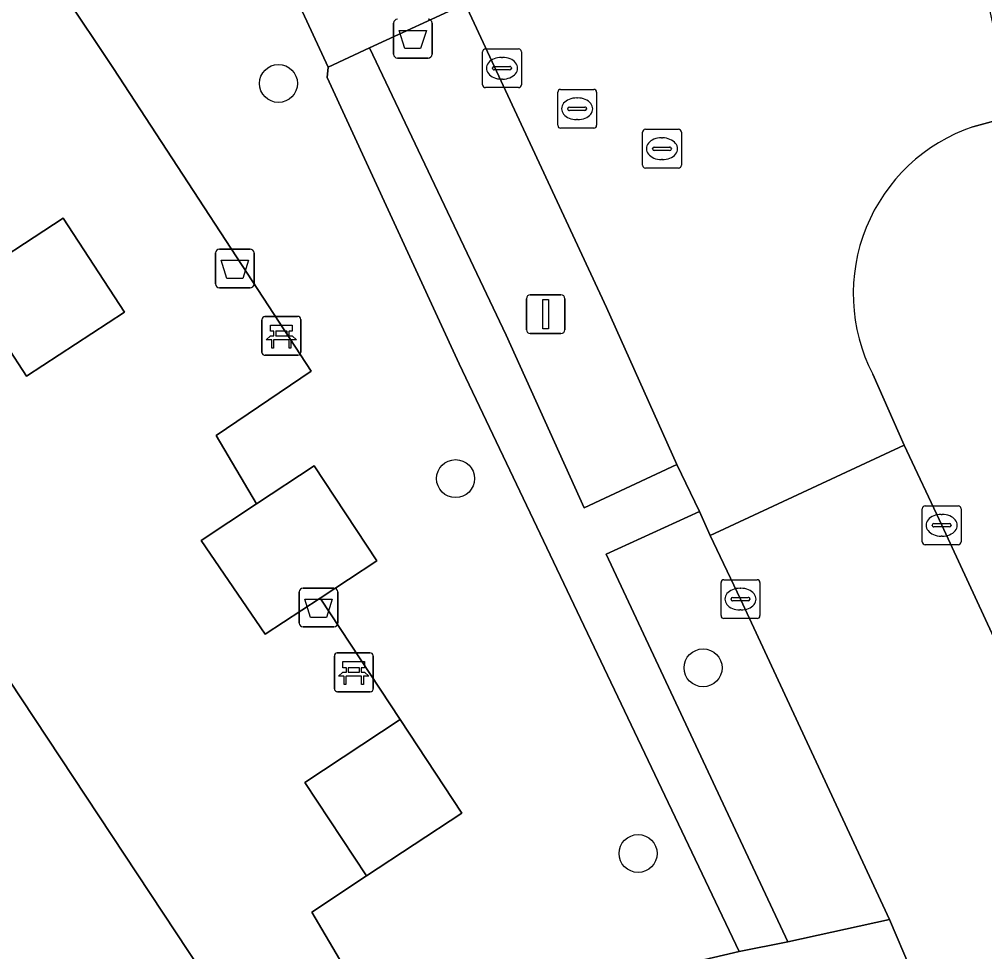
# Model space of a CAD drawing. Extents: x 160030 to 160839, y 385325 to 386450.
# Drawn here: x 160597.28 to 160622.14, y 385785.59 to 385809.61 of the extents above; entities that cross this region are included whole.
import ezdxf

# ---------------------------------------------------------------- set-up
doc = ezdxf.new("R2010")
doc.units = 0
for name, color, linetype in [('IMGEO_Afvalbak', 7, 'Continuous'), ('IMGEO_Bank', 7, 'Continuous'), ('IMGEO_Boom', 7, 'Continuous'), ('IMGEO_Groenvoorziening', 7, 'Continuous'), ('IMGEO_Kolk', 7, 'Continuous'), ('IMGEO_Lichtmast', 7, 'Continuous'), ('IMGEO_Rijbaan_lokaal_open', 7, 'Continuous'), ('IMGEO_Rioolput', 7, 'Continuous'), ('IMGEO_Voetpad_halfverhard', 7, 'Continuous'), ('IMGEO_Voetpad_open', 7, 'Continuous')]:
    doc.layers.add(name, color=color, linetype=linetype)

msp = doc.modelspace()

# ---------------------------------------------------------------- linework, layer by layer
at = {"layer": 'IMGEO_Afvalbak'}
for p, q in [((160606.917, 385808.708), (160606.917, 385809.508)), ((160606.917, 385809.508), (160606.917, 385808.708)), ((160607.907, 385809.508), (160607.907, 385808.708)), ((160607.907, 385808.708), (160607.907, 385809.508)), ((160607.807, 385808.608), (160607.017, 385808.608)), ((160607.017, 385808.608), (160607.807, 385808.608)), ((160602.333, 385802.789), (160602.333, 385803.589)), ((160602.333, 385803.589), (160602.333, 385802.789)), ((160602.433, 385803.689), (160603.223, 385803.689)), ((160603.223, 385803.689), (160602.433, 385803.689)), ((160603.323, 385803.589), (160603.323, 385802.789)), ((160603.323, 385802.789), (160603.323, 385803.589)), ((160603.223, 385802.689), (160602.433, 385802.689)), ((160602.433, 385802.689), (160603.223, 385802.689)), ((160604.489, 385794.054), (160604.489, 385794.854)), ((160604.489, 385794.854), (160604.489, 385794.054)), ((160604.589, 385794.954), (160605.379, 385794.954)), ((160605.379, 385794.954), (160604.589, 385794.954)), ((160605.479, 385794.854), (160605.479, 385794.054)), ((160605.479, 385794.054), (160605.479, 385794.854)), ((160605.379, 385793.954), (160604.589, 385793.954)), ((160604.589, 385793.954), (160605.379, 385793.954))]:
    msp.add_line(p, q, dxfattribs=at)
for points in [[(160607.06, 385809.322), (160607.764, 385809.322), (160607.615, 385808.852), (160607.209, 385808.852), (160607.06, 385809.322)], [(160602.476, 385803.403), (160603.18, 385803.403), (160603.031, 385802.933), (160602.625, 385802.933), (160602.476, 385803.403)], [(160604.632, 385794.668), (160605.336, 385794.668), (160605.187, 385794.198), (160604.781, 385794.198), (160604.632, 385794.668)]]:
    msp.add_lwpolyline(points, dxfattribs=at)
for centre, start, end in [((160607.017, 385809.508), 90, 180), ((160607.017, 385809.508), 90, 180), ((160607.807, 385809.508), 0, 90), ((160607.807, 385809.508), 360, 90), ((160607.017, 385808.708), 180, 270), ((160607.017, 385808.708), 180, 270), ((160607.807, 385808.708), 270, 0), ((160607.807, 385808.708), 270, 0), ((160602.433, 385803.589), 90, 180), ((160602.433, 385803.589), 90, 180), ((160603.223, 385803.589), 0, 90), ((160603.223, 385803.589), 360, 90), ((160602.433, 385802.789), 180, 270), ((160602.433, 385802.789), 180, 270), ((160603.223, 385802.789), 270, 0), ((160603.223, 385802.789), 270, 0), ((160604.589, 385794.854), 90, 180), ((160604.589, 385794.854), 90, 180), ((160605.379, 385794.854), 0, 90), ((160605.379, 385794.854), 360, 90), ((160604.589, 385794.054), 180, 270), ((160604.589, 385794.054), 180, 270), ((160605.379, 385794.054), 270, 0), ((160605.379, 385794.054), 270, 0)]:
    msp.add_arc(centre, 0.1, start, end, dxfattribs=at)
at = {"layer": 'IMGEO_Bank'}
for p, q in [((160603.528, 385801.027), (160603.528, 385801.868)), ((160603.528, 385801.868), (160603.528, 385801.027)), ((160603.603, 385801.952), (160604.444, 385801.952)), ((160604.444, 385801.952), (160603.603, 385801.952)), ((160604.528, 385801.877), (160604.528, 385801.036)), ((160604.528, 385801.036), (160604.528, 385801.877)), ((160603.837, 385801.458), (160603.837, 385801.564)), ((160603.881, 385801.564), (160603.881, 385801.458)), ((160604.169, 385801.57), (160603.887, 385801.57)), ((160604.175, 385801.458), (160604.175, 385801.564)), ((160604.219, 385801.564), (160604.219, 385801.458)), ((160604.225, 385801.35), (160603.832, 385801.35)), ((160603.887, 385801.452), (160604.169, 385801.452)), ((160604.453, 385800.952), (160603.612, 385800.952)), ((160603.612, 385800.952), (160604.453, 385800.952)), ((160605.392, 385792.36), (160605.392, 385793.201)), ((160605.392, 385793.201), (160605.392, 385792.36)), ((160605.467, 385793.285), (160606.308, 385793.285)), ((160606.308, 385793.285), (160605.467, 385793.285)), ((160606.392, 385793.21), (160606.392, 385792.369)), ((160606.392, 385792.369), (160606.392, 385793.21)), ((160605.701, 385792.791), (160605.701, 385792.897)), ((160605.745, 385792.897), (160605.745, 385792.791)), ((160606.033, 385792.903), (160605.751, 385792.903)), ((160606.039, 385792.791), (160606.039, 385792.897)), ((160606.083, 385792.897), (160606.083, 385792.791)), ((160606.089, 385792.683), (160605.696, 385792.683)), ((160605.751, 385792.785), (160606.033, 385792.785)), ((160606.317, 385792.285), (160605.476, 385792.285)), ((160605.476, 385792.285), (160606.317, 385792.285))]:
    msp.add_line(p, q, dxfattribs=at)
for points in [[(160603.831, 385801.57), (160603.745, 385801.57), (160603.745, 385801.731), (160604.308, 385801.731), (160604.308, 385801.57), (160604.225, 385801.57)], [(160603.775, 385801.35), (160603.633, 385801.35), (160603.745, 385801.452), (160603.831, 385801.452)], [(160603.825, 385801.343), (160603.825, 385801.136), (160603.782, 385801.136), (160603.782, 385801.343)], [(160604.225, 385801.452), (160604.308, 385801.452), (160604.42, 385801.35), (160604.281, 385801.35)], [(160604.275, 385801.343), (160604.275, 385801.136), (160604.231, 385801.136), (160604.231, 385801.343)], [(160605.695, 385792.903), (160605.609, 385792.903), (160605.609, 385793.064), (160606.172, 385793.064), (160606.172, 385792.903), (160606.089, 385792.903)], [(160605.639, 385792.683), (160605.497, 385792.683), (160605.609, 385792.785), (160605.695, 385792.785)], [(160605.689, 385792.676), (160605.689, 385792.469), (160605.646, 385792.469), (160605.646, 385792.676)], [(160606.089, 385792.785), (160606.172, 385792.785), (160606.284, 385792.683), (160606.145, 385792.683)], [(160606.139, 385792.676), (160606.139, 385792.469), (160606.095, 385792.469), (160606.095, 385792.676)]]:
    msp.add_lwpolyline(points, dxfattribs=at)
for centre, radius, start, end in [((160603.606, 385801.874), 0.0779, 92.4484, 184.2845), ((160603.606, 385801.874), 0.0779, 92.4484, 184.2845), ((160604.45, 385801.874), 0.0779, 2.4484, 94.2845), ((160604.45, 385801.874), 0.0779, 2.4484, 94.2845), ((160603.83, 385801.563), 0.00671, 2.8957, 87.1043), ((160603.887, 385801.563), 0.00671, 92.8957, 177.1043), ((160604.169, 385801.563), 0.00671, 2.8957, 87.1043), ((160604.226, 385801.563), 0.00671, 92.8957, 177.1043), ((160603.775, 385801.343), 0.00671, 2.8957, 87.1043), ((160603.832, 385801.343), 0.00671, 92.8957, 177.1043), ((160603.83, 385801.459), 0.00671, 272.8957, 357.1043), ((160603.887, 385801.459), 0.00671, 182.8957, 267.1043), ((160604.169, 385801.459), 0.00671, 272.8957, 357.1043), ((160604.226, 385801.459), 0.00671, 182.8957, 267.1043), ((160604.224, 385801.343), 0.00671, 2.8957, 87.1043), ((160604.281, 385801.343), 0.00671, 92.8957, 177.1043), ((160603.606, 385801.03), 0.0779, 182.4484, 274.2845), ((160603.606, 385801.03), 0.0779, 182.4484, 274.2845), ((160604.45, 385801.03), 0.0779, 272.4484, 4.2845), ((160604.45, 385801.03), 0.0779, 272.4484, 4.2845), ((160605.47, 385793.207), 0.0779, 92.4484, 184.2845), ((160605.47, 385793.207), 0.0779, 92.4484, 184.2845), ((160606.314, 385793.207), 0.0779, 2.4484, 94.2845), ((160606.314, 385793.207), 0.0779, 2.4484, 94.2845), ((160605.694, 385792.896), 0.00671, 2.8957, 87.1043), ((160605.751, 385792.896), 0.00671, 92.8957, 177.1043), ((160606.033, 385792.896), 0.00671, 2.8957, 87.1043), ((160606.09, 385792.896), 0.00671, 92.8957, 177.1043), ((160605.639, 385792.676), 0.00671, 2.8957, 87.1043), ((160605.696, 385792.676), 0.00671, 92.8957, 177.1043), ((160605.694, 385792.792), 0.00671, 272.8957, 357.1043), ((160605.751, 385792.792), 0.00671, 182.8957, 267.1043), ((160606.033, 385792.792), 0.00671, 272.8957, 357.1043), ((160606.09, 385792.792), 0.00671, 182.8957, 267.1043), ((160606.088, 385792.676), 0.00671, 2.8957, 87.1043), ((160606.145, 385792.676), 0.00671, 92.8957, 177.1043), ((160605.47, 385792.363), 0.0779, 182.4484, 274.2845), ((160605.47, 385792.363), 0.0779, 182.4484, 274.2845), ((160606.314, 385792.363), 0.0779, 272.4484, 4.2845), ((160606.314, 385792.363), 0.0779, 272.4484, 4.2845)]:
    msp.add_arc(centre, radius, start, end, dxfattribs=at)
at = {"layer": 'IMGEO_Boom'}
for centre in [(160603.953, 385807.954), (160608.514, 385797.775), (160614.888, 385792.9), (160613.214, 385788.117)]:
    msp.add_circle(centre, 0.489, dxfattribs=at)
at = {"layer": 'IMGEO_Groenvoorziening'}
for points in [[(160608.603, 385800.728), (160605.205, 385808.112), (160605.236, 385808.373), (160602.198, 385814.932), (160601.945, 385814.807), (160599.314, 385813.48), (160600.376, 385811.614), (160598.407, 385810.287), (160599.706, 385808.341), (160604.796, 385800.542), (160602.347, 385798.884), (160603.39, 385797.126), (160604.875, 385798.105), (160606.487, 385795.657), (160605.025, 385794.694), (160607.087, 385791.567), (160608.677, 385789.156), (160606.224, 385787.538), (160604.814, 385786.608), (160606.411, 385783.895), (160607.02, 385783.623), (160614.757, 385785.346), (160615.819, 385785.591)], [(160584.442, 385811.61), (160584.189, 385811.768), (160557.602, 385794.113), (160557.366, 385793.949), (160558.205, 385792.74), (160563.335, 385785.103), (160576.624, 385764.989), (160577.108, 385765.334), (160603.236, 385782.792), (160603.296, 385783.088)], [(160608.76, 385810.009), (160606.295, 385808.874), (160609.82, 385801.471), (160611.823, 385797.026), (160614.208, 385798.137), (160612.399, 385802.182)], [(160597.468, 385800.416), (160599.991, 385802.066), (160598.407, 385804.488), (160595.884, 385802.839)], [(160605.025, 385794.694), (160606.487, 385795.657), (160604.875, 385798.105), (160603.39, 385797.126), (160601.961, 385796.184), (160603.612, 385793.763)], [(160615.072, 385796.313), (160614.795, 385796.926), (160612.389, 385795.824), (160617.067, 385785.839), (160619.688, 385786.418), (160615.852, 385794.67)], [(160606.224, 385787.538), (160608.677, 385789.156), (160607.087, 385791.567), (160604.634, 385789.949)]]:
    msp.add_lwpolyline(points, close=True, dxfattribs=at)
at = {"layer": 'IMGEO_Kolk'}
for p, q in [((160609.209, 385807.921), (160609.209, 385808.773)), ((160609.284, 385808.847), (160610.136, 385808.847)), ((160610.21, 385808.773), (160610.21, 385807.921)), ((160609.697, 385808.627), (160609.722, 385808.627)), ((160609.468, 385808.341), (160609.468, 385808.353)), ((160609.906, 385808.304), (160609.508, 385808.304)), ((160609.511, 385808.39), (160609.909, 385808.39)), ((160609.952, 385808.353), (160609.952, 385808.341)), ((160609.72, 385808.067), (160609.695, 385808.067)), ((160610.136, 385807.847), (160609.284, 385807.847)), ((160620.607, 385797.072), (160621.459, 385797.072)), ((160620.532, 385796.146), (160620.532, 385796.998)), ((160621.02, 385796.852), (160621.045, 385796.852)), ((160621.533, 385796.998), (160621.533, 385796.146)), ((160620.791, 385796.566), (160620.791, 385796.578)), ((160620.834, 385796.615), (160621.232, 385796.615)), ((160621.275, 385796.578), (160621.275, 385796.566)), ((160621.229, 385796.529), (160620.831, 385796.529)), ((160621.043, 385796.292), (160621.018, 385796.292)), ((160621.459, 385796.072), (160620.607, 385796.072)), ((160615.351, 385794.244), (160615.351, 385795.096)), ((160615.426, 385795.17), (160616.278, 385795.17)), ((160616.352, 385795.096), (160616.352, 385794.244)), ((160615.839, 385794.95), (160615.864, 385794.95)), ((160615.61, 385794.664), (160615.61, 385794.676)), ((160616.048, 385794.627), (160615.65, 385794.627)), ((160615.653, 385794.713), (160616.051, 385794.713)), ((160616.094, 385794.676), (160616.094, 385794.664)), ((160615.862, 385794.39), (160615.837, 385794.39)), ((160616.278, 385794.17), (160615.426, 385794.17))]:
    msp.add_line(p, q, dxfattribs=at)
for points in [[(160609.209, 385807.921), (160609.209, 385808.773)], [(160609.284, 385808.847), (160610.136, 385808.847)], [(160610.21, 385808.773), (160610.21, 385807.921)], [(160610.136, 385807.847), (160609.284, 385807.847)], [(160620.607, 385797.072), (160621.459, 385797.072)], [(160620.532, 385796.146), (160620.532, 385796.998)], [(160621.533, 385796.998), (160621.533, 385796.146)], [(160621.459, 385796.072), (160620.607, 385796.072)], [(160615.351, 385794.244), (160615.351, 385795.096)], [(160615.426, 385795.17), (160616.278, 385795.17)], [(160616.352, 385795.096), (160616.352, 385794.244)], [(160616.278, 385794.17), (160615.426, 385794.17)]]:
    msp.add_lwpolyline(points, dxfattribs=at)
for centre, radius, start, end in [((160609.286, 385808.771), 0.0765, 91.552, 178.448), ((160609.286, 385808.771), 0.0765, 91.552, 178.448), ((160610.134, 385808.771), 0.0765, 1.552, 88.448), ((160610.134, 385808.771), 0.0765, 1.552, 88.448), ((160609.508, 385808.35), 0.0403, 85.8775, 175.7526), ((160609.505, 385808.34), 0.0366, 178.938, 274.7102), ((160609.909, 385808.347), 0.043, 264.8664, 352.4533), ((160609.913, 385808.352), 0.0386, 1.7309, 96.639), ((160609.286, 385807.923), 0.0765, 181.552, 268.448), ((160609.286, 385807.923), 0.0765, 181.552, 268.448), ((160610.134, 385807.923), 0.0765, 271.552, 358.448), ((160610.134, 385807.923), 0.0765, 271.552, 358.448), ((160620.609, 385796.996), 0.0765, 91.552, 178.448), ((160620.609, 385796.996), 0.0765, 91.552, 178.448), ((160621.457, 385796.996), 0.0765, 1.552, 88.448), ((160621.457, 385796.996), 0.0765, 1.552, 88.448), ((160620.831, 385796.575), 0.0403, 85.8775, 175.7526), ((160620.828, 385796.565), 0.0366, 178.938, 274.7102), ((160621.232, 385796.572), 0.043, 264.8664, 352.4533), ((160621.236, 385796.577), 0.0386, 1.7309, 96.639), ((160620.609, 385796.148), 0.0765, 181.552, 268.448), ((160620.609, 385796.148), 0.0765, 181.552, 268.448), ((160621.457, 385796.148), 0.0765, 271.552, 358.448), ((160621.457, 385796.148), 0.0765, 271.552, 358.448), ((160615.428, 385795.094), 0.0765, 91.552, 178.448), ((160615.428, 385795.094), 0.0765, 91.552, 178.448), ((160616.276, 385795.094), 0.0765, 1.552, 88.448), ((160616.276, 385795.094), 0.0765, 1.552, 88.448), ((160615.65, 385794.673), 0.0403, 85.8775, 175.7526), ((160615.647, 385794.663), 0.0366, 178.938, 274.7102), ((160616.051, 385794.67), 0.043, 264.8664, 352.4533), ((160616.055, 385794.675), 0.0386, 1.7309, 96.639), ((160615.428, 385794.246), 0.0765, 181.552, 268.448), ((160615.428, 385794.246), 0.0765, 181.552, 268.448), ((160616.276, 385794.246), 0.0765, 271.552, 358.448), ((160616.276, 385794.246), 0.0765, 271.552, 358.448)]:
    msp.add_arc(centre, radius, start, end, dxfattribs=at)
for centre, major_axis, ratio, start_param, end_param in [((160609.696, 385808.347), (-0.387, 0.002), 0.722429, 4.712389, 7.853982), ((160609.721, 385808.347), (-0.39, 0.002), 0.717154, 1.570796, 4.712389), ((160621.019, 385796.572), (-0.387, 0.002), 0.722429, 4.712389, 7.853982), ((160621.044, 385796.572), (-0.39, 0.002), 0.717154, 1.570796, 4.712389), ((160615.838, 385794.67), (-0.387, 0.002), 0.722429, 4.712389, 7.853982), ((160615.863, 385794.67), (-0.39, 0.002), 0.717154, 1.570796, 4.712389)]:
    msp.add_ellipse(centre, major_axis=major_axis, ratio=ratio, start_param=start_param, end_param=end_param, dxfattribs=at)
at = {"layer": 'IMGEO_Lichtmast'}
for p, q in [((160610.439, 385802.51), (160611.229, 385802.51)), ((160611.229, 385802.51), (160610.439, 385802.51)), ((160610.339, 385801.61), (160610.339, 385802.41)), ((160610.339, 385802.41), (160610.339, 385801.61)), ((160611.329, 385802.41), (160611.329, 385801.61)), ((160611.329, 385801.61), (160611.329, 385802.41)), ((160611.229, 385801.51), (160610.439, 385801.51)), ((160610.439, 385801.51), (160611.229, 385801.51))]:
    msp.add_line(p, q, dxfattribs=at)
msp.add_lwpolyline([(160610.759, 385802.385), (160610.909, 385802.385), (160610.909, 385801.635), (160610.759, 385801.635), (160610.759, 385802.385)], dxfattribs=at)
for centre, start, end in [((160610.439, 385802.41), 90, 180), ((160610.439, 385802.41), 90, 180), ((160611.229, 385802.41), 0, 90), ((160611.229, 385802.41), 360, 90), ((160610.439, 385801.61), 180, 270), ((160610.439, 385801.61), 180, 270), ((160611.229, 385801.61), 270, 0), ((160611.229, 385801.61), 270, 0)]:
    msp.add_arc(centre, 0.1, start, end, dxfattribs=at)
at = {"layer": 'IMGEO_Rijbaan_lokaal_open'}
for points in [[(160613.799, 385812.274), (160612.181, 385815.743), (160611.859, 385816.433), (160606.832, 385814.157), (160607.474, 385812.757), (160608.76, 385810.009), (160612.399, 385802.182), (160614.208, 385798.137), (160614.795, 385796.926), (160615.072, 385796.313), (160620.07, 385798.64), (160619.258, 385800.467)], [(160621.838, 385806.837), (160622.872, 385807.118), (160622.121, 385810.564)]]:
    msp.add_lwpolyline(points, dxfattribs=at)
msp.add_lwpolyline([(160635.246, 385765.866), (160628.802, 385779.787), (160621.033, 385796.572), (160620.07, 385798.64), (160615.072, 385796.313), (160615.852, 385794.67), (160619.688, 385786.418), (160620.234, 385785.144), (160624.04, 385776.996), (160635.598, 385752.067), (160640.376, 385741.653), (160644.987, 385731.605), (160645.434, 385730.609), (160650.45, 385732.858), (160649.918, 385733.946)], close=True, dxfattribs=at)
msp.add_arc((160623.295, 385802.539), 4.538, 108.7291, 207.1727, dxfattribs=at)
at = {"layer": 'IMGEO_Rioolput'}
for p, q in [((160611.145, 385806.876), (160611.145, 385807.728)), ((160611.22, 385807.802), (160612.072, 385807.802)), ((160612.146, 385807.728), (160612.146, 385806.876)), ((160611.633, 385807.582), (160611.658, 385807.582)), ((160611.404, 385807.296), (160611.404, 385807.308)), ((160611.842, 385807.259), (160611.444, 385807.259)), ((160611.447, 385807.345), (160611.845, 385807.345)), ((160611.888, 385807.308), (160611.888, 385807.296)), ((160611.656, 385807.022), (160611.631, 385807.022)), ((160612.072, 385806.802), (160611.22, 385806.802)), ((160613.403, 385806.774), (160614.255, 385806.774)), ((160613.328, 385805.848), (160613.328, 385806.7)), ((160613.816, 385806.554), (160613.841, 385806.554)), ((160614.329, 385806.7), (160614.329, 385805.848)), ((160613.587, 385806.268), (160613.587, 385806.28)), ((160614.025, 385806.231), (160613.627, 385806.231)), ((160613.63, 385806.317), (160614.028, 385806.317)), ((160614.071, 385806.28), (160614.071, 385806.268)), ((160613.839, 385805.994), (160613.814, 385805.994)), ((160614.255, 385805.774), (160613.403, 385805.774))]:
    msp.add_line(p, q, dxfattribs=at)
for points in [[(160611.145, 385806.876), (160611.145, 385807.728)], [(160611.22, 385807.802), (160612.072, 385807.802)], [(160612.146, 385807.728), (160612.146, 385806.876)], [(160612.072, 385806.802), (160611.22, 385806.802)], [(160613.403, 385806.774), (160614.255, 385806.774)], [(160613.328, 385805.848), (160613.328, 385806.7)], [(160614.329, 385806.7), (160614.329, 385805.848)], [(160614.255, 385805.774), (160613.403, 385805.774)]]:
    msp.add_lwpolyline(points, dxfattribs=at)
for centre, radius, start, end in [((160611.222, 385807.726), 0.0765, 91.552, 178.448), ((160611.222, 385807.726), 0.0765, 91.552, 178.448), ((160612.07, 385807.726), 0.0765, 1.552, 88.448), ((160612.07, 385807.726), 0.0765, 1.552, 88.448), ((160611.444, 385807.305), 0.0403, 85.8775, 175.7526), ((160611.441, 385807.295), 0.0366, 178.938, 274.7102), ((160611.845, 385807.302), 0.043, 264.8664, 352.4533), ((160611.849, 385807.307), 0.0386, 1.7309, 96.639), ((160611.222, 385806.878), 0.0765, 181.552, 268.448), ((160611.222, 385806.878), 0.0765, 181.552, 268.448), ((160612.07, 385806.878), 0.0765, 271.552, 358.448), ((160612.07, 385806.878), 0.0765, 271.552, 358.448), ((160613.405, 385806.698), 0.0765, 91.552, 178.448), ((160613.405, 385806.698), 0.0765, 91.552, 178.448), ((160614.253, 385806.698), 0.0765, 1.552, 88.448), ((160614.253, 385806.698), 0.0765, 1.552, 88.448), ((160613.627, 385806.277), 0.0403, 85.8775, 175.7526), ((160613.624, 385806.267), 0.0366, 178.938, 274.7102), ((160614.028, 385806.274), 0.043, 264.8664, 352.4533), ((160614.032, 385806.279), 0.0386, 1.7309, 96.639), ((160613.405, 385805.85), 0.0765, 181.552, 268.448), ((160613.405, 385805.85), 0.0765, 181.552, 268.448), ((160614.253, 385805.85), 0.0765, 271.552, 358.448), ((160614.253, 385805.85), 0.0765, 271.552, 358.448)]:
    msp.add_arc(centre, radius, start, end, dxfattribs=at)
for centre, major_axis, ratio, start_param, end_param in [((160611.632, 385807.302), (-0.387, 0.002), 0.722429, 4.712389, 7.853982), ((160611.657, 385807.302), (-0.39, 0.002), 0.717154, 1.570796, 4.712389), ((160613.815, 385806.274), (-0.387, 0.002), 0.722429, 4.712389, 7.853982), ((160613.84, 385806.274), (-0.39, 0.002), 0.717154, 1.570796, 4.712389)]:
    msp.add_ellipse(centre, major_axis=major_axis, ratio=ratio, start_param=start_param, end_param=end_param, dxfattribs=at)
at = {"layer": 'IMGEO_Voetpad_halfverhard'}
msp.add_lwpolyline([(160614.795, 385796.926), (160614.208, 385798.137), (160611.823, 385797.026), (160609.82, 385801.471), (160606.295, 385808.874), (160605.236, 385808.373), (160605.205, 385808.112), (160608.603, 385800.728), (160615.819, 385785.591), (160617.067, 385785.839), (160612.389, 385795.824)], close=True, dxfattribs=at)
at = {"layer": 'IMGEO_Voetpad_open'}
for points in [[(160607.474, 385812.757), (160605.076, 385811.62), (160602.293, 385817.581), (160601.208, 385817.069), (160602.198, 385814.932), (160605.236, 385808.373), (160606.295, 385808.874), (160608.76, 385810.009)], [(160597.468, 385800.416), (160595.884, 385802.839), (160598.407, 385804.488), (160599.991, 385802.066)]]:
    msp.add_lwpolyline(points, close=True, dxfattribs=at)
for points in [[(160606.411, 385783.895), (160604.814, 385786.608), (160606.224, 385787.538), (160604.634, 385789.949), (160607.087, 385791.567), (160605.025, 385794.694), (160603.612, 385793.763), (160601.961, 385796.184), (160603.39, 385797.126), (160602.347, 385798.884), (160604.796, 385800.542), (160599.706, 385808.341), (160598.407, 385810.287), (160600.376, 385811.614), (160599.314, 385813.48), (160601.945, 385814.807), (160602.198, 385814.932), (160601.208, 385817.069), (160601.096, 385817.017), (160597.977, 385815.463), (160596.533, 385817.386)], [(160584.442, 385811.61), (160603.296, 385783.088)], [(160624.051, 385802.814), (160622.872, 385807.118), (160621.838, 385806.837)], [(160619.258, 385800.467), (160620.07, 385798.64), (160621.033, 385796.572), (160628.802, 385779.787), (160635.246, 385765.866), (160649.918, 385733.946), (160650.45, 385732.858), (160650.887, 385731.903)], [(160610.152, 385781.242), (160616.244, 385782.538), (160616.832, 385782.684), (160618.289, 385782.992), (160617.527, 385784.695), (160620.234, 385785.144), (160619.688, 385786.418), (160617.067, 385785.839), (160615.819, 385785.591), (160614.757, 385785.346), (160607.02, 385783.623), (160603.236, 385782.792), (160577.108, 385765.334), (160576.624, 385764.989), (160574.071, 385763.167), (160567.857, 385759.07), (160570.088, 385755.733), (160576.284, 385759.875), (160578.877, 385761.661), (160603.801, 385778.112)]]:
    msp.add_lwpolyline(points, dxfattribs=at)
msp.add_arc((160623.295, 385802.539), 4.538, 108.7291, 207.1727, dxfattribs=at)

doc.saveas('drawing.dxf')
